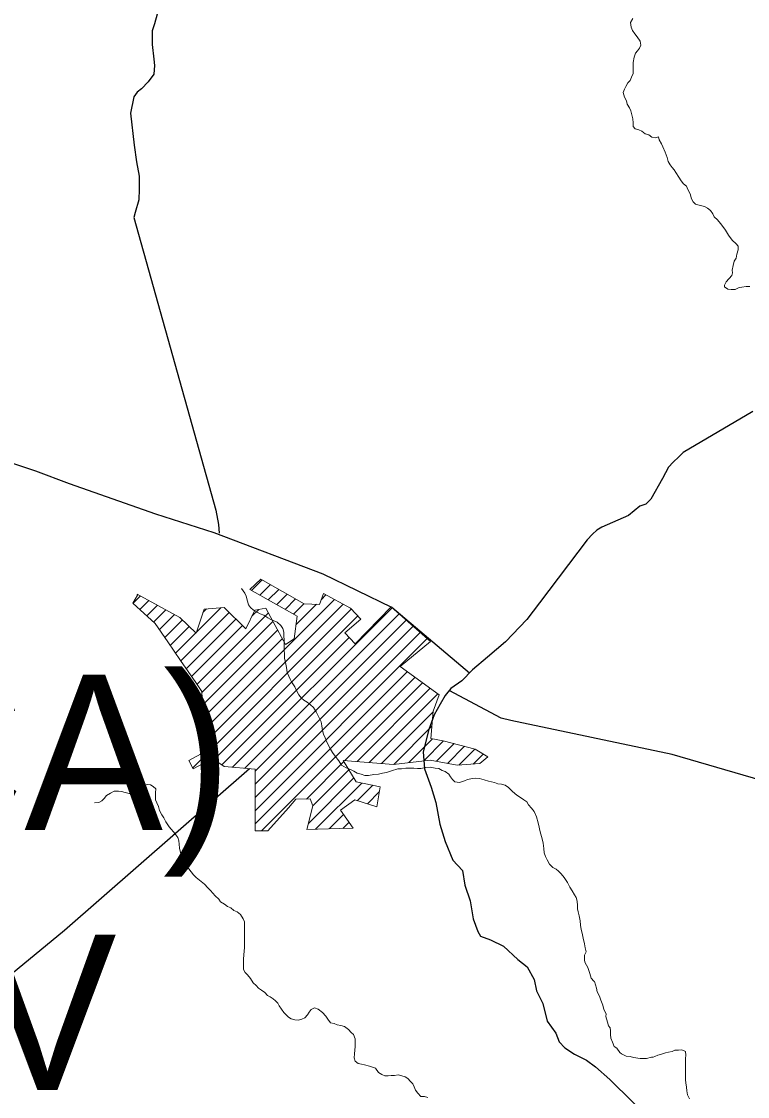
# Model space of a CAD drawing. Extents: x 553962 to 842807, y 8883888 to 9032388.
# Drawn here: x 614151 to 616488, y 8902976 to 8906437 of the extents above; entities that cross this region are included whole.
import ezdxf

# ---------------------------------------------------------------- set-up
doc = ezdxf.new("R2010")
doc.units = 0
doc.header["$LTSCALE"] = 20
doc.layers.add('6', color=7, linetype='Continuous', lineweight=13)

msp = doc.modelspace()

# ---------------------------------------------------------------- linework, layer by layer
at = {"layer": '6'}
for p, q in [((614890.99, 8904605.54), (614925.24, 8904639.8)), ((614918.1, 8904590.23), (614952.17, 8904624.3)), ((614509.87, 8904563.84), (614533.29, 8904587.26)), ((614945.21, 8904574.92), (614979.09, 8904608.8)), ((614972.32, 8904559.6), (615006.02, 8904593.29)), ((615115.28, 8904575.27), (615131, 8904590.99)), ((614531.95, 8904543.49), (614560.83, 8904572.37)), ((614554.03, 8904523.14), (614588.36, 8904557.48)), ((614737.69, 8904155.26), (615158.4, 8904575.97)), ((614739.74, 8904114.89), (615185.8, 8904560.94)), ((614999.44, 8904544.29), (615032.94, 8904577.79)), ((615026.55, 8904528.97), (615059.87, 8904562.29)), ((615034.38, 8904494.38), (615100.69, 8904560.68)), ((614576.11, 8904502.79), (614615.9, 8904542.58)), ((614594.44, 8904478.7), (614643.43, 8904527.69)), ((614663.75, 8904378.31), (614819.74, 8904534.29)), ((614701.82, 8904034.54), (615212.39, 8904545.11)), ((614714.28, 8904471.26), (614792.68, 8904549.66)), ((614715.74, 8904303.02), (614945.2, 8904532.48)), ((614734.92, 8904534.33), (614746.21, 8904545.62)), ((614770.24, 8904060.53), (615233.17, 8904523.46)), ((614830.54, 8904035.98), (615343.82, 8904549.26)), ((614869.66, 8904032.67), (615366.42, 8904529.43)), ((614892.27, 8904521.97), (614914.47, 8904544.18)), ((614611.77, 8904453.6), (614668.78, 8904510.62)), ((614629.1, 8904428.51), (614690.28, 8904489.69)), ((614681.08, 8904353.21), (614841.16, 8904513.29)), ((614698.41, 8904328.12), (614862.59, 8904492.29)), ((614731.54, 8904276.39), (614960.23, 8904505.08)), ((614903.05, 8904023.64), (615389.01, 8904509.6)), ((614903.05, 8903981.21), (615411.6, 8904489.76)), ((614646.42, 8904403.41), (614711.79, 8904468.77)), ((614733.59, 8904236.01), (614975.08, 8904477.51)), ((614735.64, 8904195.64), (614989.93, 8904449.93)), ((614795.55, 8904043.42), (615206.01, 8904453.88)), ((614903.05, 8903938.78), (615434.2, 8904469.93)), ((614903.05, 8903896.36), (615456.79, 8904450.1)), ((614903.05, 8903853.93), (615393.06, 8904343.94)), ((614922.96, 8903831.42), (615417.58, 8904326.04)), ((615191.53, 8904057.56), (615442.1, 8904308.13)), ((615230.88, 8904054.48), (615466.62, 8904290.22)), ((615270.23, 8904051.4), (615491.14, 8904272.31)), ((615309.57, 8904048.32), (615475.63, 8904214.37)), ((615349.18, 8904045.5), (615471.97, 8904168.29)), ((615397.34, 8904051.23), (615473.61, 8904127.51)), ((615445.5, 8904056.97), (615509.52, 8904120.99)), ((615486.41, 8904055.45), (615543.18, 8904112.23)), ((615521.96, 8904048.57), (615576.85, 8904103.46)), ((615558.75, 8904042.94), (615610.51, 8904094.7)), ((615604.71, 8904046.48), (615636.78, 8904078.55)), ((615067.8, 8903933.83), (615188.22, 8904054.25)), ((615074.24, 8903855.42), (615220.44, 8904001.62)), ((615088.6, 8903912.21), (615204.33, 8904027.93)), ((615097.66, 8903836.41), (615246.6, 8903985.35)), ((615232.33, 8903928.65), (615281.96, 8903978.28)), ((615264.47, 8903918.36), (615302.58, 8903956.47)), ((615141.27, 8903837.59), (615187.32, 8903883.65)), ((615184.92, 8903838.82), (615204.9, 8903858.8))]:
    msp.add_line(p, q, dxfattribs=at)
at = {"layer": '6', "lineweight": 25}
for points in [[(614587.7, 8906460.18), (614579.44, 8906429.63), (614571.2, 8906406.21), (614571.04, 8906362.4), (614576.98, 8906315.53), (614578.95, 8906295.15), (614576.81, 8906267.64), (614558.37, 8906242.21), (614536.9, 8906219.83), (614523.61, 8906208.65), (614512.35, 8906194.41), (614501.97, 8906141.45), (614513.81, 8906038.52), (614520.75, 8905984.51), (614529.75, 8905938.65), (614529.59, 8905896.88), (614528.45, 8905862.24), (614517.09, 8905821.51), (614512.96, 8905806.24), (614776.43, 8904863.34), (614785.43, 8904817.48), (614787.37, 8904789.97)], [(616504.58, 8905181.09), (616280.97, 8905049.06), (616266.65, 8905035.84), (616248.25, 8905018.55), (616233.93, 8905002.28), (616214.43, 8904965.64), (616176.49, 8904899.48), (616160.13, 8904883.21), (616140.74, 8904876.11), (616104.98, 8904846.63), (616019.25, 8904809.1), (616002.91, 8904798.94), (615988.6, 8904786.74), (615972.23, 8904768.43), (615818.66, 8904564.95), (615777.71, 8904512.04), (615709.18, 8904439.83), (615650.92, 8904390.02), (615602.88, 8904349.36), (615568.11, 8904313.76), (615532.36, 8904289.37), (615514.96, 8904266.99), (615498.55, 8904239.51), (615479.07, 8904204.91), (615461.57, 8904158.08), (615443.99, 8904085.77), (615447.86, 8904030.75), (615470.06, 8903971.62), (615484.14, 8903922.69), (615497.13, 8903853.38), (615514.25, 8903797.32), (615539.5, 8903737.16), (615569.94, 8903703.48), (615577.92, 8903656.6), (615595.05, 8903606.65), (615605.03, 8903548.56), (615620.16, 8903507.78), (615628.26, 8903492.48), (615660.82, 8903480.2), (615702.51, 8903459.74), (615748.21, 8903416.87), (615778.69, 8903393.38), (615800.95, 8903352.59), (615808.97, 8903316.91), (615829.2, 8903276.12), (615843.25, 8903219.04), (615870.62, 8903180.28), (615881.72, 8903151.73), (615899.99, 8903133.36), (615930.48, 8903112.92), (615969.13, 8903093.5), (615998.6, 8903072.05), (616044.3, 8903031.21), (616338.7, 8902741.32)], [(615592.8, 8904339.04), (615342.79, 8904550.54), (615122.09, 8904657.92), (614771.07, 8904791.02), (614582.8, 8904850.45), (614305.01, 8904948.77), (614197.16, 8904989.72), (614003.81, 8905053.24)], [(616532.82, 8903993.1), (616245.8, 8904077.17), (615725.56, 8904186.12), (615695.03, 8904194.33), (615527.79, 8904283.5)], [(614884.27, 8904031.56), (614289.53, 8903510.23), (613661.03, 8902994.84), (613641.63, 8902983.67), (613458.32, 8902730.32), (613448.11, 8902723.21), (613436.89, 8902720.17), (613124.65, 8902678.86)]]:
    msp.add_lwpolyline(points, dxfattribs=at)
at = {"layer": '6'}
for points in [[(616119.16, 8906446.4), (616110.93, 8906433.21), (616113.88, 8906417.91), (616117.88, 8906407.7), (616124.92, 8906396.45), (616133, 8906387.22), (616142.05, 8906372.9), (616144, 8906360.67), (616139.87, 8906350.5), (616133.71, 8906342.39), (616127.55, 8906334.28), (616123.39, 8906322.08), (616120.22, 8906304.79), (616120.13, 8906290.52), (616120.05, 8906279.32), (616119.98, 8906269.13), (616114.81, 8906256.94), (616110.67, 8906246.78), (616102.48, 8906239.7), (616096.3, 8906227.51), (616092.16, 8906218.37), (616088.03, 8906208.21), (616091.99, 8906192.9), (616098.02, 8906181.66), (616100.99, 8906170.43)], [(616100.99, 8906170.43), (616108.03, 8906159.18), (616112.03, 8906148.97), (616116.02, 8906136.72), (616118.98, 8906123.45), (616119.9, 8906110.2), (616119.83, 8906099), (616125.87, 8906090.81), (616138.06, 8906087.67), (616147.19, 8906083.54), (616158.32, 8906075.32), (616170.5, 8906072.18), (616179.6, 8906063.98), (616191.79, 8906061.86), (616200.98, 8906065.88), (616203.96, 8906055.67), (616210.99, 8906042.38), (616214.99, 8906033.19), (616223.01, 8906015.81), (616229, 8905998.46), (616232.98, 8905986.21), (616239.01, 8905974.96), (616245.05, 8905966.77), (616252.13, 8905959.6), (616257.15, 8905950.39), (616267.22, 8905936.07), (616274.26, 8905923.8), (616282.33, 8905914.58), (616291.43, 8905906.37), (616295.43, 8905896.15), (616303.47, 8905881.84), (616307.43, 8905865.51), (616312.45, 8905856.31), (616320.54, 8905849.13), (616332.72, 8905844.98), (616348.96, 8905840.8), (616359.1, 8905835.64)], [(616359.1, 8905835.64), (616369.22, 8905828.44), (616376.27, 8905817.19), (616380.27, 8905808), (616391.39, 8905797.74), (616400.47, 8905786.47), (616408.54, 8905777.25), (616416.6, 8905764.97), (616426.66, 8905748.61), (616438.76, 8905733.25), (616450.88, 8905720.95), (616457.95, 8905713.77), (616457.87, 8905701.55), (616453.7, 8905687.31), (616451.58, 8905675.1), (616445.41, 8905664.95), (616441.25, 8905651.73), (616438.23, 8905636.39), (616439.45, 8905627.88), (616437.02, 8905619.38), (616419.43, 8905598.13), (616413.37, 8905587.81), (616413.31, 8905582.63), (616424.45, 8905575.43), (616435.63, 8905574.34), (616447.84, 8905574.26), (616461.1, 8905580.29), (616469.16, 8905581.74), (616483.5, 8905583.2), (616495.72, 8905584.14)], [(615467.39, 8904440.8), (615340.73, 8904551.98), (615225.33, 8904433.76), (615191.55, 8904468.94), (615243.62, 8904512.57), (615209.85, 8904547.75), (615122.59, 8904595.6), (615109.93, 8904560.42), (615060.67, 8904561.83), (614921.34, 8904642.04), (614886.16, 8904608.27), (615038.15, 8904522.42), (615028.3, 8904449.24), (615000.16, 8904430.94), (614960.75, 8904504.13), (614936.83, 8904547.75), (614901.64, 8904542.12), (614873.49, 8904481.61), (614803.13, 8904550.57), (614738.39, 8904544.94), (614713.06, 8904467.53), (614660.99, 8904518.2), (614523.07, 8904592.79), (614524.48, 8904589.97)], [(614524.48, 8904589.97), (614508.99, 8904564.64), (614580.77, 8904498.5), (614621.58, 8904439.39), (614662.39, 8904380.28), (614711.54, 8904309.1), (614731.33, 8904280.44), (614741.21, 8904086.15), (614689.13, 8904058), (614703.9, 8904030.68), (614765.3, 8904063.87), (614803.13, 8904038.3), (614903.05, 8904029.85), (614903.05, 8903831.42), (614943.86, 8903831.42), (615010.01, 8903906.01), (615033.89, 8903932.94), (615080.37, 8903934.15), (615088.82, 8903911.64), (615069.11, 8903835.64), (615173.26, 8903838.45), (615218.29, 8903839.86), (615177.48, 8903897.56), (615223.92, 8903931.34), (615294.29, 8903908.82), (615305.55, 8903973.56), (615228.14, 8903989.04), (615185.92, 8904058), (615347.77, 8904045.33), (615465.98, 8904059.41), (615553.24, 8904042.52), (615626.42, 8904048.15), (615651.75, 8904069.26), (615610.94, 8904094.59), (615508.2, 8904121.33), (615468.8, 8904128.37), (615475.84, 8904217.03), (615495.54, 8904269.1), (615370.29, 8904360.58), (615467.39, 8904440.8)], [(614858.77, 8904611.46), (614869.86, 8904596.1), (614873.86, 8904586.91), (614878.84, 8904570.58), (614881.81, 8904559.35), (614887.85, 8904550.14), (614897.97, 8904541.93), (614909.11, 8904535.74), (614919.24, 8904529.57), (614931.42, 8904525.41), (614943.57, 8904517.19), (614953.71, 8904512.03), (614973.99, 8904502.73), (614986.13, 8904492.46), (614992.17, 8904483.25), (614995.13, 8904471.01), (614995.05, 8904458.79), (614995.98, 8904445.54), (614995.91, 8904435.35), (614996.85, 8904425.15), (614996.76, 8904411.91), (614997.7, 8904400.7), (614997.61, 8904387.46), (615000.57, 8904373.17), (615003.5, 8904356.85), (615006.45, 8904341.55), (615011.45, 8904329.3), (615015.46, 8904320.1), (615019.46, 8904310.91), (615030.54, 8904294.54), (615038.57, 8904279.2), (615043.59, 8904268.98), (615051.66, 8904258.74), (615059.75, 8904252.58), (615070.89, 8904245.38), (615081.01, 8904237.16), (615091.12, 8904227.93), (615099.16, 8904214.63), (615107.2, 8904199.3), (615115.22, 8904181.93), (615117.17, 8904169.69), (615120.11, 8904154.39), (615123.08, 8904142.15), (615128.09, 8904130.91), (615132.09, 8904121.71), (615138.11, 8904108.43), (615145.34, 8904093.96), (615152.42, 8904083.36), (615160.91, 8904071.34), (615172.23, 8904056.49), (615181.43, 8904042.35), (615196.28, 8904033.87), (615209.72, 8904028.92), (615221.04, 8904023.97), (615231.66, 8904016.9), (615244.39, 8904014.07), (615256.42, 8904009.83), (615267.74, 8904009.83), (615284.95, 8904012.74), (615300.21, 8904013.66), (615312.44, 8904016.64), (615325.68, 8904019.61), (615341.99, 8904024.6), (615362.38, 8904030.58), (615374.59, 8904030.5)], [(615374.59, 8904030.5), (615387.83, 8904033.48), (615401.05, 8904033.39), (615413.26, 8904033.31), (615425.46, 8904032.22), (615436.65, 8904032.14), (615450.98, 8904035.28), (615465.84, 8904035.99), (615482.11, 8904033.16), (615494.14, 8904031.75), (615504.76, 8904025.59), (615514.91, 8904022.47), (615526.04, 8904014.25), (615532.08, 8904005.04), (615538.13, 8903996.86), (615546.21, 8903988.65), (615560.45, 8903987.54), (615576.76, 8903992.53), (615586.96, 8903996.54), (615602.23, 8903999.5), (615613.43, 8904000.45), (615625.64, 8904000.37), (615639.84, 8903995.18), (615654.06, 8903991.02), (615673.35, 8903986.82), (615684.51, 8903982.67), (615695.7, 8903981.58), (615707.88, 8903978.45), (615718.01, 8903971.25), (615731.14, 8903957.92), (615745.3, 8903946.63), (615757.45, 8903938.4), (615767.57, 8903931.2), (615777.7, 8903925.02), (615782.72, 8903914.8), (615792.82, 8903904.55), (615800.88, 8903893.29)], [(614386.15, 8903921.56), (614399.38, 8903922.49), (614409.59, 8903928.54), (614416.76, 8903935.63), (614424.96, 8903944.74), (614437.22, 8903952.81), (614449.47, 8903958.85), (614462.69, 8903958.76), (614472.86, 8903957.68), (614485.04, 8903954.54), (614497.23, 8903951.41), (614507.4, 8903951.34), (614518.63, 8903957.39), (614525.81, 8903965.49), (614536.04, 8903973.57), (614545.22, 8903977.59), (614555.41, 8903980.58), (614565.58, 8903979.5), (614574.7, 8903974.34), (614582.78, 8903966.14), (614582.69, 8903953.92), (614582.61, 8903941.69), (614582.54, 8903931.51), (614586.54, 8903921.29), (614591.55, 8903910.05), (614595.53, 8903896.78), (614602.55, 8903882.48), (614608.59, 8903873.27), (614615.62, 8903859.98), (614625.68, 8903844.63), (614632.75, 8903836.44), (614639.81, 8903828.24), (614647.89, 8903819.02), (614653.93, 8903809.81), (614656.91, 8903799.61), (614658.87, 8903788.39), (614659.79, 8903775.14), (614663.74, 8903757.79), (614668.74, 8903745.54), (614674.76, 8903732.25), (614682.8, 8903717.94), (614689.85, 8903708.73), (614696.91, 8903699.51), (614703.97, 8903690.3), (614713.06, 8903681.07), (614724.19, 8903672.85), (614740.38, 8903659.5), (614750.47, 8903648.23), (614759.56, 8903639), (614766.63, 8903630.81), (614774.71, 8903622.6), (614785.82, 8903611.33), (614791.87, 8903603.14), (614804.02, 8903594.91), (614814.14, 8903587.71), (614824.28, 8903583.57), (614834.4, 8903575.36), (614845.55, 8903570.19), (614855.67, 8903561.98), (614864.73, 8903547.66), (614868.73, 8903538.46), (614868.65, 8903526.24), (614868.52, 8903507.9), (614868.44, 8903495.68), (614868.35, 8903483.45), (614868.26, 8903469.19), (614868.16, 8903454.93), (614868.09, 8903444.74), (614866.98, 8903431.5), (614865.88, 8903419.28), (614865.8, 8903408.08), (614865.73, 8903397.89), (614865.64, 8903384.65), (614870.66, 8903375.45), (614878.75, 8903368.26), (614887.82, 8903355.98), (614896.89, 8903342.68), (614905.98, 8903333.45), (614914.06, 8903325.25), (614923.17, 8903318.06), (614934.31, 8903310.86), (614942.38, 8903301.63), (614951.51, 8903297.5), (614960.61, 8903290.31), (614968.71, 8903284.15), (614975.78, 8903276.97), (614979.78, 8903267.78), (614987.85, 8903257.54), (614994.9, 8903246.28), (615002.98, 8903239.1), (615010.06, 8903231.92), (615019.18, 8903226.77), (615030.34, 8903222.63), (615041.52, 8903221.53), (615053.75, 8903225.53), (615062.94, 8903229.55), (615071.14, 8903238.66), (615077.3, 8903247.79), (615083.46, 8903255.9), (615093.68, 8903261.95), (615105.85, 8903257.8)], [(615800.88, 8903893.29), (615808.91, 8903876.94), (615813.86, 8903857.55), (615816.81, 8903843.27), (615819.8, 8903833.06), (615822.76, 8903820.82), (615826.73, 8903805.51), (615829.69, 8903792.25), (615832.62, 8903774.91), (615833.54, 8903760.64), (615837.52, 8903748.39), (615842.54, 8903738.17), (615850.58, 8903723.86), (615860.68, 8903713.61), (615871.84, 8903708.44), (615878.91, 8903701.26), (615888.01, 8903693.05), (615898.09, 8903680.76), (615908.16, 8903665.42), (615916.19, 8903650.09), (615923.24, 8903638.83), (615931.28, 8903625.54), (615936.31, 8903616.34), (615939.28, 8903605.11), (615940.2, 8903590.84), (615940.13, 8903580.66), (615943.11, 8903570.45), (615946.08, 8903558.2), (615949.02, 8903541.89), (615949.94, 8903527.62), (615951.88, 8903514.36), (615955.86, 8903502.11), (615958.8, 8903485.79), (615962.75, 8903467.43), (615965.71, 8903455.18), (615968.67, 8903441.92), (615963.35, 8903431.35), (615963.35, 8903414.6), (615965.02, 8903406.23), (615973.38, 8903391.16), (615980.07, 8903372.74), (615985.09, 8903357.68), (615993.45, 8903347.63), (615995.48, 8903345.98), (615998.46, 8903335.78), (616001.44, 8903324.55), (616004.41, 8903313.33), (616011.43, 8903299.02), (616015.42, 8903286.77), (616022.43, 8903270.42), (616025.38, 8903256.14), (616032.41, 8903242.85), (616031.92, 8903233.77), (616036.93, 8903215.35), (616040.28, 8903203.63), (616045.29, 8903196.93), (616047.29, 8903187.74), (616047.2, 8903175.52), (616048.14, 8903164.3), (616053.14, 8903151.03), (616058.13, 8903136.73), (616067.25, 8903131.58), (616077.07, 8903118.24), (616082.09, 8903113.22), (616097.14, 8903106.52)], [(615105.85, 8903257.8), (615120.02, 8903246.5), (615130.11, 8903235.23), (615137.16, 8903225), (615145.22, 8903213.74), (615157.42, 8903211.62), (615166.54, 8903207.49), (615178.73, 8903204.35), (615190.91, 8903201.22), (615203.06, 8903191.97), (615212.15, 8903182.75), (615219.22, 8903175.57), (615225.23, 8903162.29), (615225.14, 8903149.04), (615225.06, 8903136.82), (615223.96, 8903125.62), (615222.86, 8903113.4), (615221.76, 8903101.18), (615224.73, 8903089.96), (615234.86, 8903082.76), (615245.01, 8903080.66), (615255.17, 8903078.56), (615271.29, 8903074.12), (615290.38, 8903067.15)], [(616097.14, 8903106.52), (616110.52, 8903104.84), (616120.55, 8903101.49), (616142.3, 8903098.15), (616162.37, 8903098.15), (616179.09, 8903103.17), (616184.11, 8903103.17), (616189.12, 8903104.84), (616199.16, 8903109.87), (616207.52, 8903111.54), (616223.8, 8903117.33), (616233.99, 8903119.3), (616245.19, 8903121.27), (616254.38, 8903125.29), (616265.56, 8903125.21), (616276.76, 8903126.16), (616287.91, 8903121), (616288.85, 8903109.78), (616288.78, 8903098.58), (616288.7, 8903087.37), (616288.62, 8903076.17), (616288.51, 8903059.87), (616288.38, 8903040.51), (616288.31, 8903030.32), (616289.26, 8903020.13), (616291.19, 8903005.85), (616292.13, 8902994.64), (616295.09, 8902981.38), (616301.11, 8902969.11)], [(615290.38, 8903067.15), (615290.38, 8903067.15), (615300.25, 8903053.87), (615310.37, 8903046.68), (615320.51, 8903042.54), (615330.68, 8903042.48), (615340.86, 8903043.43), (615351.03, 8903043.37), (615363.26, 8903046.35), (615375.44, 8903043.22), (615385.59, 8903040.1), (615394.7, 8903033.93), (615402.78, 8903024.71), (615410.86, 8903017.53), (615414.86, 8903007.32), (615418.86, 8902997.1), (615426.93, 8902986.87), (615436.01, 8902976.62), (615448.22, 8902976.55), (615458.37, 8902973.43)]]:
    msp.add_lwpolyline(points, dxfattribs=at)

# ---------------------------------------------------------------- texts
for s, p in [('(ARAPIRACA)', (610519.26, 8903834.64)), ('SC-24-X-D-V', (610519.26, 8902997.58))]:
    msp.add_text(s, height=500, dxfattribs=at).set_placement(p)

doc.saveas('drawing.dxf')
